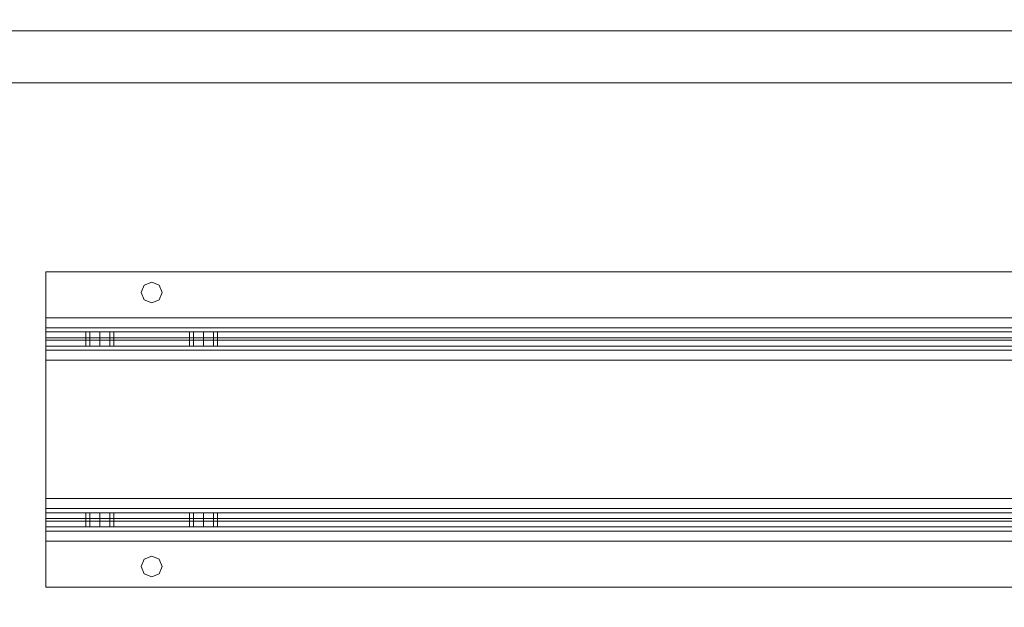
# Model space of a CAD drawing. Header units: inches. Extents: x -412 to -304, y -62 to 18.
# Tile 376 of 656: x -403.15 to -393.82, y 7.32 to 12.89. Entities that reach past the tile are written whole.
import ezdxf

# ---------------------------------------------------------------- set-up
doc = ezdxf.new("R2010")
doc.units = ezdxf.units.IN
doc.header["$LTSCALE"] = 32
doc.header["$MEASUREMENT"] = 0
for name, color, linetype, lineweight in [('Drawing', 7, 'Continuous', 18), ('Metal-Black', 7, 'Continuous', 18), ('Metal_1', 7, 'Continuous', 18), ('None', 7, 'Continuous', 18), ('SolidLine', 7, 'Continuous', 15), ('TFL_1', 7, 'Continuous', 13), ('Wood_TBDDrawerbox', 7, 'Continuous', 18)]:
    doc.layers.add(name, color=color, linetype=linetype, lineweight=lineweight)

# ---------------------------------------------------------------- blocks, each defined once
blk = doc.blocks.new('Group-1')
at = {"layer": 'Metal_1', "invisible_edges": 13}
for points in [[(12.0197, -12.252, 68.2953), (12.2559, -25.5591, 68.2953), (119.6969, -25.5591, 68.2953), (12.0197, -12.252, 68.2953)], [(119.6969, -25.5591, 68.2953), (119.9331, -12.252, 68.2953), (12.0197, -12.252, 68.2953), (119.6969, -25.5591, 68.2953)], [(12.0197, -12.252, 68.0591), (12.2559, -25.5591, 68.0591), (119.6969, -25.5591, 68.0591), (12.0197, -12.252, 68.0591)], [(119.6969, -25.5591, 68.0591), (119.9331, -12.252, 68.0591), (12.0197, -12.252, 68.0591), (119.6969, -25.5591, 68.0591)]]:
    blk.add_3dface(points, dxfattribs=at)
blk = doc.blocks.new('Group-2')
at = {"layer": 'None'}
blk.add_blockref('Group-1', (0, 0), dxfattribs=at)
blk = doc.blocks.new('Group-3')
at = {"layer": 'None'}
blk.add_blockref('Group-2', (0, 0), dxfattribs=at)
blk = doc.blocks.new('SL Overhead (3D)')
at = {"layer": 'None'}
blk.add_blockref('Group-3', (0, 0), dxfattribs=at)
at = {"layer": 'Drawing', "color": 0, "flags": 1}
for tag in ['Tag', 'Catalog', 'Option1', 'Option2', 'Option3', 'Option4', 'Option5', 'Option6', 'Option7', 'Option8', 'Option9', 'Option10', 'Option11', 'Option12', 'Custom', 'FinishGroup', 'Discount', 'Item2', 'Item3', 'Item6', 'Item8', 'Item9', 'Item10', 'Item12', 'Item13', 'Item16', 'Item18', 'Item19', 'Item20', 'Item21', 'Item22', 'Item23', 'Item24', 'Item25', 'Item1', 'Item4', 'Item5', 'Item7', 'Item11', 'Item14', 'Item15', 'Item17']:
    blk.add_attdef(tag, (-52.521, 19.4184), '', height=0.00709, dxfattribs=at)
blk = doc.blocks.new('Group-6')
at = {"layer": 'TFL_1'}
for points in [[(12.7579, -29.9724, 22.874), (119.1752, -29.9724, 22.874), (119.1752, -12.0197, 22.874), (12.7579, -12.0197, 22.874)], [(12.7579, -12.7874, 7.9921), (119.1752, -12.7874, 7.9921), (119.1752, -29.9724, 7.9921), (12.7579, -29.9724, 7.9921)], [(12.7579, -13.5157, 8.7402), (12.7579, -29.9724, 8.7402), (119.1752, -29.9724, 8.7402), (119.1752, -13.5157, 8.7402)], [(12.7579, -13.5354, 22.126), (119.1752, -13.5354, 22.126), (119.1752, -29.9724, 22.126), (12.7579, -29.9724, 22.126)]]:
    blk.add_3dface(points, dxfattribs=at)
blk = doc.blocks.new('CatalystBeam-96 (3D)')
at = {"layer": 'Metal-Black'}
for points, invisible_edges in [([(-44.874, 1.4961, 27.9992), (-44.874, 1.1302, 27.9992), (-44.874, 1.0597, 28.1337), (-44.874, 1.4469, 28.1337)], 10), ([(-44.874, 1.4469, 28.1337), (-44.874, 1.4961, 28.1337), (-44.874, 1.4961, 27.9992)], 8), ([(0, 1.4961, 27.9992), (-44.874, 1.4961, 27.9992), (-44.874, 1.4961, 28.1337), (0, 1.4961, 28.1337)], 8), ([(-29.248, 1.3976, 27.9992), (-44.874, 1.4961, 27.9992), (0, 1.4961, 27.9992)], 9), ([(-43.8701, 1.3976, 27.9992), (-44.874, 1.4961, 27.9992), (-29.248, 1.3976, 27.9992)], 11), ([(-43.8701, 1.3976, 27.9992), (-43.9397, 1.3688, 27.9992), (-44.874, 1.4961, 27.9992)], 10), ([(-43.9397, 1.3688, 27.9992), (-43.9685, 1.2992, 27.9992), (-44.874, 1.1302, 27.9992), (-44.874, 1.4961, 27.9992)], 10), ([(0, 1.4469, 28.1337), (0, 1.4961, 28.1337), (-44.874, 1.4961, 28.1337), (-44.874, 1.4469, 28.1337)], 9), ([(0, 1.4469, 28.1337), (-44.874, 1.4469, 28.1337), (-29.248, 1.3976, 28.1337)], 11), ([(-29.248, 1.3976, 28.1337), (-44.874, 1.4469, 28.1337), (-43.8701, 1.3976, 28.1337)], 11), ([(-44.874, 1.4469, 28.1337), (-43.9397, 1.3688, 28.1337), (-43.8701, 1.3976, 28.1337)], 9), ([(-43.9397, 1.2296, 28.1337), (-43.9685, 1.2992, 28.1337), (-44.874, 1.4469, 28.1337), (-44.874, 1.0597, 28.1337)], 10), ([(-43.9685, 1.2992, 28.1337), (-43.9397, 1.3688, 28.1337), (-44.874, 1.4469, 28.1337)], 10), ([(-29.248, 1.3976, 27.9992), (-43.8005, 1.3688, 27.9992), (-43.8701, 1.3976, 27.9992)], 9), ([(-29.248, 1.3976, 27.9992), (-29.3176, 1.3688, 27.9992), (-43.8701, 1.2008, 27.9992), (-43.8005, 1.2296, 27.9992)], 10), ([(-43.8701, 1.3976, 28.1337), (-43.8005, 1.3688, 28.1337), (-29.248, 1.3976, 28.1337)], 10), ([(-29.3176, 1.3688, 27.9992), (-29.3465, 1.2992, 27.9992), (-43.8701, 1.2008, 27.9992)], 10), ([(-29.248, 1.3976, 27.9992), (-43.8005, 1.2296, 27.9992), (-43.7717, 1.2992, 27.9992)], 9), ([(-43.7717, 1.2992, 27.9992), (-43.8005, 1.3688, 27.9992), (-29.248, 1.3976, 27.9992)], 10), ([(-29.3176, 1.3688, 28.1337), (-29.248, 1.3976, 28.1337), (-43.8005, 1.3688, 28.1337)], 10), ([(-43.8005, 1.3688, 28.1337), (-43.7717, 1.2992, 28.1337), (-29.3465, 1.2992, 28.1337), (-29.3176, 1.3688, 28.1337)], 10), ([(-43.8701, 1.2008, 27.9992), (-29.3465, 1.2992, 27.9992), (-29.3176, 1.2296, 27.9992), (-44.874, 1.1302, 27.9992)], 13), ([(-44.874, 1.1302, 27.9992), (-43.9685, 1.2992, 27.9992), (-43.9397, 1.2296, 27.9992)], 9), ([(-44.874, 1.1302, 27.9992), (-43.9397, 1.2296, 27.9992), (-43.8701, 1.2008, 27.9992)], 9), ([(-29.3176, 1.2296, 27.9992), (-29.248, 1.2008, 27.9992), (-44.874, 1.1302, 27.9992)], 10), ([(-44.874, 1.0597, 28.1337), (-43.8701, 1.2008, 28.1337), (-43.9397, 1.2296, 28.1337)], 9), ([(-29.248, 1.2008, 28.1337), (-43.8005, 1.2296, 28.1337), (-43.8701, 1.2008, 28.1337)], 9), ([(-43.7717, 1.2992, 28.1337), (-43.8005, 1.2296, 28.1337), (-29.248, 1.2008, 28.1337), (-29.3176, 1.2296, 28.1337)], 10), ([(-29.3176, 1.2296, 28.1337), (-29.3465, 1.2992, 28.1337), (-43.7717, 1.2992, 28.1337)], 10), ([(0, 1.1302, 27.9992), (-44.874, 1.1302, 27.9992), (-29.248, 1.2008, 27.9992)], 11), ([(-29.248, 1.2008, 28.1337), (-44.874, 1.0597, 28.1337), (0, 1.0597, 28.1337)], 9), ([(-43.8701, 1.2008, 28.1337), (-44.874, 1.0597, 28.1337), (-29.248, 1.2008, 28.1337)], 11), ([(-44.874, 1.1302, 27.9992), (-44.874, 1.0597, 27.9992), (-44.874, 1.0597, 28.1337)], 10), ([(-44.874, 1.1302, 27.9992), (0, 1.1302, 27.9992), (0, 1.0597, 27.9992), (-44.874, 1.0597, 27.9992)], 3), ([(0, 1.0597, 28.1337), (-44.874, 1.0597, 28.1337), (-44.874, 0.8695, 28.0549), (44.874, 0.8695, 28.0549)], 8), ([(-44.874, 1.0597, 27.9992), (-44.874, 0.9646, 27.9598), (-44.874, 0.8695, 28.0549), (-44.874, 1.0597, 28.1337)], 10), ([(-44.874, 0.9646, 27.9598), (-44.874, 1.0597, 27.9992), (0, 1.0597, 27.9992)], 8), ([(0, 1.0597, 27.9992), (44.874, 1.0597, 27.9992), (44.874, 0.9646, 27.9598), (-44.874, 0.9646, 27.9598)], 8), ([(-44.874, 0.7907, 27.8647), (-44.874, 0.8695, 28.0549), (-44.874, 0.9646, 27.9598), (-44.874, 0.9252, 27.8647)], 10), ([(0, 0.9252, 27.8647), (-44.874, 0.9252, 27.8647), (-44.874, 0.9646, 27.9598), (44.874, 0.9646, 27.9598)], 8), ([(-44.874, 0.9252, 27.8647), (-44.874, 0.9252, 27.3523), (-44.874, 0.7907, 27.2777), (-44.874, 0.7907, 27.7788)], 10), ([(-44.874, 0.7907, 27.7788), (-44.874, 0.7907, 27.8647), (-44.874, 0.9252, 27.8647)], 10), ([(-44.874, 0.9252, 27.2777), (-44.874, 0.8464, 27.0875), (-44.874, 0.7513, 27.1826), (-44.874, 0.7907, 27.2777)], 10), ([(-44.874, 0.9252, 27.3523), (-44.874, 0.9252, 27.2777), (-44.874, 0.7907, 27.2777)], 10), ([(-44.874, 0.8464, 27.0875), (-44.874, 0.9252, 27.2777), (0, 0.9252, 27.2777)], 8), ([(0, 0.9252, 27.2777), (44.874, 0.9252, 27.2777), (44.874, 0.8464, 27.0875), (-44.874, 0.8464, 27.0875)], 8), ([(-43.472, 0.9252, 27.4658), (-44.874, 0.9252, 27.3523), (-44.3622, 0.9252, 27.4269)], 11), ([(-44.874, 0.9252, 27.3523), (-44.4562, 0.9252, 27.4658), (-44.3622, 0.9252, 27.4269)], 9), ([(0, 0.9252, 27.8647), (0, 0.9252, 27.3523), (-44.874, 0.9252, 27.3523), (-43.378, 0.9252, 27.4269)], 15), ([(-44.874, 0.9252, 27.8647), (-43.378, 0.9252, 27.6929), (-43.472, 0.9252, 27.6539)], 9), ([(-44.874, 0.9252, 27.3523), (-43.472, 0.9252, 27.4658), (-43.378, 0.9252, 27.4269)], 9), ([(-44.3622, 0.9252, 27.6929), (-44.874, 0.9252, 27.8647), (-43.472, 0.9252, 27.6539)], 11), ([(-44.874, 0.9252, 27.3523), (-44.874, 0.9252, 27.8647), (-44.4562, 0.9252, 27.6539), (-44.4952, 0.9252, 27.5599)], 10), ([(-44.4952, 0.9252, 27.5599), (-44.4562, 0.9252, 27.4658), (-44.874, 0.9252, 27.3523)], 10), ([(-43.378, 0.9252, 27.6929), (-44.874, 0.9252, 27.8647), (0, 0.9252, 27.8647)], 9), ([(-44.874, 0.9252, 27.8647), (-44.3622, 0.9252, 27.6929), (-44.4562, 0.9252, 27.6539)], 9), ([(0, 0.9252, 27.3523), (0, 0.9252, 27.2777), (-44.874, 0.9252, 27.2777), (-44.874, 0.9252, 27.3523)], 9), ([(-44.874, 0.8695, 28.0549), (-44.874, 0.7907, 27.8647), (-0.748, 0.7907, 27.8647)], 8), ([(-0.748, 0.7907, 27.8647), (0.748, 0.7907, 27.8647), (-44.874, 0.8695, 28.0549)], 10), ([(0.748, 0.7907, 27.8647), (44.874, 0.7907, 27.8647), (44.874, 0.8695, 28.0549), (-44.874, 0.8695, 28.0549)], 8), ([(-44.874, 0.6562, 27.1432), (-44.874, 0.7513, 27.1826), (-44.874, 0.8464, 27.0875), (-44.874, 0.6562, 27.0087)], 10), ([(-43.472, 0.9252, 27.6539), (-44.2682, 0.9252, 27.6539), (-44.3622, 0.9252, 27.6929)], 9), ([(-44.3622, 0.9252, 27.4269), (-44.2682, 0.9252, 27.4658), (-43.472, 0.9252, 27.4658)], 10), ([(-43.472, 0.9252, 27.6539), (-43.5109, 0.9252, 27.5599), (-44.2292, 0.9252, 27.5599), (-44.2682, 0.9252, 27.6539)], 10), ([(-44.2682, 0.9252, 27.4658), (-44.2292, 0.9252, 27.5599), (-43.5109, 0.9252, 27.5599), (-43.472, 0.9252, 27.4658)], 10), ([(-43.378, 0.9252, 27.4269), (-43.2839, 0.9252, 27.4658), (0, 0.9252, 27.8647)], 10), ([(-43.2839, 0.9252, 27.6539), (-43.378, 0.9252, 27.6929), (0, 0.9252, 27.8647)], 10), ([(0, 0.9252, 27.8647), (-43.2839, 0.9252, 27.4658), (-43.245, 0.9252, 27.5599)], 9), ([(-43.245, 0.9252, 27.5599), (-43.2839, 0.9252, 27.6539), (0, 0.9252, 27.8647)], 10), ([(0, 0.7907, 27.2777), (-44.874, 0.7907, 27.2777), (-44.874, 0.7513, 27.1826), (44.874, 0.7513, 27.1826)], 8), ([(-43.378, 0.7907, 27.4269), (-44.874, 0.7907, 27.2777), (0, 0.7907, 27.2777)], 9), ([(-43.378, 0.7907, 27.4269), (-44.3622, 0.7907, 27.4269), (-44.874, 0.7907, 27.2777)], 11), ([(-44.874, 0.7907, 27.7788), (-44.874, 0.7907, 27.2777), (-44.4562, 0.7907, 27.4658), (-44.4952, 0.7907, 27.5599)], 10), ([(-44.874, 0.7907, 27.7788), (-44.4562, 0.7907, 27.6539), (-44.3622, 0.7907, 27.6929)], 9), ([(-44.874, 0.7907, 27.2777), (-44.3622, 0.7907, 27.4269), (-44.4562, 0.7907, 27.4658)], 9), ([(-44.4952, 0.7907, 27.5599), (-44.4562, 0.7907, 27.6539), (-44.874, 0.7907, 27.7788)], 10), ([(-0.748, 0.7907, 27.8647), (-44.874, 0.7907, 27.8647), (-44.874, 0.7907, 27.7788), (-0.748, 0.7907, 27.7788)], 4), ([(-44.3622, 0.7907, 27.6929), (-0.748, 0.7907, 27.7302), (-0.748, 0.7907, 27.7788), (-44.874, 0.7907, 27.7788)], 13), ([(-0.748, 0.7907, 27.7302), (-44.3622, 0.7907, 27.6929), (-43.378, 0.7907, 27.6929)], 11), ([(-44.3622, 0.7907, 27.6929), (-43.472, 0.7907, 27.6539), (-43.378, 0.7907, 27.6929)], 9), ([(-44.3622, 0.7907, 27.6929), (-43.472, 0.7907, 27.4658), (-43.5109, 0.7907, 27.5599)], 9), ([(-43.5109, 0.7907, 27.5599), (-43.472, 0.7907, 27.6539), (-44.3622, 0.7907, 27.6929)], 10), ([(-43.378, 0.7907, 27.4269), (-44.2682, 0.7907, 27.4658), (-44.3622, 0.7907, 27.4269)], 9), ([(-44.3622, 0.7907, 27.6929), (-43.378, 0.7907, 27.4269), (-43.472, 0.7907, 27.4658)], 9), ([(-43.378, 0.7907, 27.4269), (-44.3622, 0.7907, 27.6929), (-44.2682, 0.7907, 27.6539)], 9), ([(-43.378, 0.7907, 27.4269), (-44.2292, 0.7907, 27.5599), (-44.2682, 0.7907, 27.4658)], 9), ([(-44.2682, 0.7907, 27.6539), (-44.2292, 0.7907, 27.5599), (-43.378, 0.7907, 27.4269)], 10), ([(-43.378, 0.7907, 27.6929), (0, 0.7907, 27.2777), (-0.748, 0.7907, 27.7302)], 11), ([(0, 0.7907, 27.2777), (-43.2839, 0.7907, 27.4658), (-43.378, 0.7907, 27.4269)], 9), ([(-43.378, 0.7907, 27.6929), (-43.2839, 0.7907, 27.6539), (0, 0.7907, 27.2777)], 10), ([(0, 0.7907, 27.2777), (-43.245, 0.7907, 27.5599), (-43.2839, 0.7907, 27.4658)], 9), ([(-43.2839, 0.7907, 27.6539), (-43.245, 0.7907, 27.5599), (0, 0.7907, 27.2777)], 10), ([(-44.874, 0.6562, 27.0087), (-44.874, -0.6562, 27.0087), (-44.874, -0.6562, 27.1432), (-44.874, 0.6562, 27.1432)], 10), ([(-44.874, -0.6562, 27.0087), (-44.874, -0.8464, 27.0875), (-44.874, -0.7513, 27.1826), (-44.874, -0.6562, 27.1432)], 10), ([(-44.874, -0.7907, 27.2777), (-44.874, -0.7513, 27.1826), (-44.874, -0.8464, 27.0875), (-44.874, -0.9252, 27.2777)], 10), ([(-44.874, -0.7513, 27.1826), (-44.874, -0.7907, 27.2777), (0, -0.7907, 27.2777)], 8), ([(0, -0.7907, 27.2777), (44.874, -0.7907, 27.2777), (44.874, -0.7513, 27.1826), (-44.874, -0.7513, 27.1826)], 8), ([(-44.874, -0.8695, 28.0549), (44.874, -0.8695, 28.0549), (0.748, -0.7907, 27.8647), (-0.748, -0.7907, 27.8647)], 10), ([(-0.748, -0.7907, 27.8647), (-44.874, -0.7907, 27.8647), (-44.874, -0.8695, 28.0549)], 8), ([(-44.874, -0.9252, 27.3523), (-44.874, -0.9252, 27.8647), (-44.874, -0.7907, 27.8647), (-44.874, -0.7907, 27.3523)], 10), ([(-44.874, -0.7907, 27.3523), (-44.874, -0.7907, 27.2777), (-44.874, -0.9252, 27.2777), (-44.874, -0.9252, 27.3523)], 10), ([(-44.874, -0.9252, 27.8647), (-44.874, -0.9646, 27.9598), (-44.874, -0.8695, 28.0549), (-44.874, -0.7907, 27.8647)], 10), ([(-43.472, -0.7907, 27.4658), (-44.874, -0.7907, 27.3523), (-44.3622, -0.7907, 27.4269)], 11), ([(-44.874, -0.7907, 27.3523), (-44.4562, -0.7907, 27.4658), (-44.3622, -0.7907, 27.4269)], 9), ([(-0.748, -0.7907, 27.8647), (-0.748, -0.7907, 27.7302), (-44.874, -0.7907, 27.3523), (-43.378, -0.7907, 27.4269)], 14), ([(-44.3622, -0.7907, 27.6929), (-44.874, -0.7907, 27.8647), (-0.748, -0.7907, 27.8647), (-43.378, -0.7907, 27.6929)], 13), ([(-44.874, -0.7907, 27.3523), (-43.472, -0.7907, 27.4658), (-43.378, -0.7907, 27.4269)], 9), ([(-44.874, -0.7907, 27.3523), (-44.874, -0.7907, 27.8647), (-44.4562, -0.7907, 27.6539), (-44.4952, -0.7907, 27.5599)], 10), ([(-44.4952, -0.7907, 27.5599), (-44.4562, -0.7907, 27.4658), (-44.874, -0.7907, 27.3523)], 10), ([(-44.874, -0.7907, 27.8647), (-44.3622, -0.7907, 27.6929), (-44.4562, -0.7907, 27.6539)], 9), ([(-0.748, -0.7907, 27.7302), (0, -0.7907, 27.7302), (0, -0.7907, 27.3523), (-44.874, -0.7907, 27.3523)], 14), ([(0, -0.7907, 27.3523), (0, -0.7907, 27.2777), (-44.874, -0.7907, 27.2777), (-44.874, -0.7907, 27.3523)], 9), ([(-44.3622, -0.7907, 27.4269), (-43.472, -0.7907, 27.6539), (-43.5109, -0.7907, 27.5599)], 9), ([(-43.378, -0.7907, 27.6929), (-44.2682, -0.7907, 27.6539), (-44.3622, -0.7907, 27.6929)], 9), ([(-44.3622, -0.7907, 27.4269), (-43.378, -0.7907, 27.6929), (-43.472, -0.7907, 27.6539)], 9), ([(-43.378, -0.7907, 27.6929), (-44.3622, -0.7907, 27.4269), (-44.2682, -0.7907, 27.4658)], 9), ([(-44.3622, -0.7907, 27.4269), (-43.5109, -0.7907, 27.5599), (-43.472, -0.7907, 27.4658)], 9), ([(-43.378, -0.7907, 27.6929), (-44.2292, -0.7907, 27.5599), (-44.2682, -0.7907, 27.6539)], 9), ([(-44.2682, -0.7907, 27.4658), (-44.2292, -0.7907, 27.5599), (-43.378, -0.7907, 27.6929)], 10), ([(-43.378, -0.7907, 27.4269), (-43.2839, -0.7907, 27.4658), (-0.748, -0.7907, 27.8647)], 10), ([(-43.2839, -0.7907, 27.6539), (-43.378, -0.7907, 27.6929), (-0.748, -0.7907, 27.8647)], 10), ([(-0.748, -0.7907, 27.8647), (-43.2839, -0.7907, 27.4658), (-43.245, -0.7907, 27.5599)], 9), ([(-43.245, -0.7907, 27.5599), (-43.2839, -0.7907, 27.6539), (-0.748, -0.7907, 27.8647)], 10), ([(0, -0.9252, 27.2777), (-44.874, -0.9252, 27.2777), (-44.874, -0.8464, 27.0875), (44.874, -0.8464, 27.0875)], 8), ([(-44.874, -0.8695, 28.0549), (-44.874, -1.0597, 28.1337), (0, -1.0597, 28.1337)], 8), ([(0, -1.0597, 28.1337), (44.874, -1.0597, 28.1337), (44.874, -0.8695, 28.0549), (-44.874, -0.8695, 28.0549)], 8), ([(-44.874, -1.0597, 28.1337), (-44.874, -0.8695, 28.0549), (-44.874, -0.9646, 27.9598), (-44.874, -1.0597, 27.9992)], 10), ([(-44.874, -0.9646, 27.9598), (-44.874, -0.9252, 27.8647), (0, -0.9252, 27.8647)], 8), ([(0, -0.9252, 27.8647), (44.874, -0.9252, 27.8647), (44.874, -0.9646, 27.9598), (-44.874, -0.9646, 27.9598)], 8), ([(-43.472, -0.9252, 27.6539), (-44.874, -0.9252, 27.8647), (-44.3622, -0.9252, 27.6929)], 11), ([(0, -0.9252, 27.3523), (0, -0.9252, 27.8647), (-44.874, -0.9252, 27.8647), (-43.378, -0.9252, 27.6929)], 13), ([(-44.874, -0.9252, 27.8647), (-43.472, -0.9252, 27.6539), (-43.378, -0.9252, 27.6929)], 9), ([(-44.874, -0.9252, 27.8647), (-44.4562, -0.9252, 27.6539), (-44.3622, -0.9252, 27.6929)], 9), ([(-44.874, -0.9252, 27.3523), (-44.4562, -0.9252, 27.4658), (-44.4952, -0.9252, 27.5599)], 9), ([(-44.874, -0.9252, 27.3523), (-44.3622, -0.9252, 27.4269), (-44.4562, -0.9252, 27.4658)], 9), ([(-43.378, -0.9252, 27.4269), (-44.874, -0.9252, 27.3523), (0, -0.9252, 27.3523)], 11), ([(-44.4952, -0.9252, 27.5599), (-44.4562, -0.9252, 27.6539), (-44.874, -0.9252, 27.8647), (-44.874, -0.9252, 27.3523)], 10), ([(-44.874, -0.9252, 27.3523), (-43.378, -0.9252, 27.4269), (-43.472, -0.9252, 27.4658)], 9), ([(-44.3622, -0.9252, 27.4269), (-44.874, -0.9252, 27.3523), (-43.472, -0.9252, 27.4658)], 11), ([(0, -0.9252, 27.3523), (-44.874, -0.9252, 27.3523), (-44.874, -0.9252, 27.2777), (0, -0.9252, 27.2777)], 9), ([(-44.3622, -0.9252, 27.6929), (-44.2682, -0.9252, 27.6539), (-43.472, -0.9252, 27.6539)], 10), ([(-43.472, -0.9252, 27.4658), (-44.2682, -0.9252, 27.4658), (-44.3622, -0.9252, 27.4269)], 9), ([(-44.2682, -0.9252, 27.6539), (-44.2292, -0.9252, 27.5599), (-43.5109, -0.9252, 27.5599), (-43.472, -0.9252, 27.6539)], 10), ([(-43.472, -0.9252, 27.4658), (-43.5109, -0.9252, 27.5599), (-44.2292, -0.9252, 27.5599), (-44.2682, -0.9252, 27.4658)], 10), ([(-43.378, -0.9252, 27.6929), (-43.2839, -0.9252, 27.6539), (0, -0.9252, 27.3523)], 10), ([(0, -0.9252, 27.3523), (-43.2839, -0.9252, 27.4658), (-43.378, -0.9252, 27.4269)], 9), ([(-43.2839, -0.9252, 27.6539), (-43.245, -0.9252, 27.5599), (0, -0.9252, 27.3523)], 10), ([(0, -0.9252, 27.3523), (-43.245, -0.9252, 27.5599), (-43.2839, -0.9252, 27.4658)], 9), ([(0, -1.0597, 27.9992), (-44.874, -1.0597, 27.9992), (-44.874, -0.9646, 27.9598), (44.874, -0.9646, 27.9598)], 8), ([(-44.874, -1.0597, 27.9992), (-44.874, -1.4469, 27.9992), (-44.874, -1.4961, 28.1337), (-44.874, -1.1302, 28.1337)], 10), ([(-44.874, -1.1302, 28.1337), (-44.874, -1.0597, 28.1337), (-44.874, -1.0597, 27.9992)], 10), ([(-44.874, -1.0597, 27.9992), (-43.8701, -1.2008, 27.9992), (-43.9397, -1.2296, 27.9992)], 9), ([(-43.8701, -1.2008, 27.9992), (-44.874, -1.0597, 27.9992), (-29.248, -1.2008, 27.9992)], 11), ([(-29.248, -1.2008, 27.9992), (-44.874, -1.0597, 27.9992), (0, -1.0597, 27.9992)], 9), ([(-43.9397, -1.2296, 27.9992), (-43.9685, -1.2992, 27.9992), (-44.874, -1.4469, 27.9992), (-44.874, -1.0597, 27.9992)], 10), ([(0, -1.1302, 28.1337), (0, -1.0597, 28.1337), (-44.874, -1.0597, 28.1337), (-44.874, -1.1302, 28.1337)], 9), ([(0, -1.1302, 28.1337), (-44.874, -1.1302, 28.1337), (-29.248, -1.2008, 28.1337)], 11), ([(-44.874, -1.1302, 28.1337), (-29.3176, -1.2296, 28.1337), (-29.248, -1.2008, 28.1337)], 9), ([(-44.874, -1.1302, 28.1337), (-29.3176, -1.3688, 28.1337), (-29.3465, -1.2992, 28.1337)], 9), ([(-29.3176, -1.3688, 28.1337), (-44.874, -1.1302, 28.1337), (-43.8701, -1.2008, 28.1337)], 11), ([(-44.874, -1.1302, 28.1337), (-43.9685, -1.2992, 28.1337), (-43.9397, -1.2296, 28.1337)], 9), ([(-29.3465, -1.2992, 28.1337), (-29.3176, -1.2296, 28.1337), (-44.874, -1.1302, 28.1337)], 10), ([(-44.874, -1.1302, 28.1337), (-44.874, -1.4961, 28.1337), (-43.9397, -1.3688, 28.1337), (-43.9685, -1.2992, 28.1337)], 10), ([(-43.9397, -1.2296, 28.1337), (-43.8701, -1.2008, 28.1337), (-44.874, -1.1302, 28.1337)], 10), ([(-29.248, -1.2008, 27.9992), (-43.8005, -1.2296, 27.9992), (-43.8701, -1.2008, 27.9992)], 9), ([(-43.8701, -1.2008, 28.1337), (-43.8005, -1.2296, 28.1337), (-29.3176, -1.3688, 28.1337)], 10), ([(-43.7717, -1.2992, 27.9992), (-43.8005, -1.2296, 27.9992), (-29.248, -1.2008, 27.9992), (-29.3176, -1.2296, 27.9992)], 10), ([(-44.874, -1.4469, 27.9992), (-43.9685, -1.2992, 27.9992), (-43.9397, -1.3688, 27.9992)], 9), ([(-29.248, -1.3976, 28.1337), (-29.3176, -1.3688, 28.1337), (-43.8005, -1.2296, 28.1337), (-43.7717, -1.2992, 28.1337)], 10), ([(-43.8005, -1.3688, 27.9992), (-43.7717, -1.2992, 27.9992), (-29.3465, -1.2992, 27.9992), (-29.3176, -1.3688, 27.9992)], 10), ([(-29.248, -1.3976, 28.1337), (-43.7717, -1.2992, 28.1337), (-43.8005, -1.3688, 28.1337)], 9), ([(-29.3176, -1.2296, 27.9992), (-29.3465, -1.2992, 27.9992), (-43.7717, -1.2992, 27.9992)], 10), ([(-29.3176, -1.3688, 27.9992), (-44.874, -1.4469, 27.9992), (-43.8701, -1.3976, 27.9992)], 11), ([(-44.874, -1.4469, 27.9992), (-29.3176, -1.3688, 27.9992), (-29.248, -1.3976, 27.9992)], 9), ([(-44.874, -1.4469, 27.9992), (-43.9397, -1.3688, 27.9992), (-43.8701, -1.3976, 27.9992)], 9), ([(-44.874, -1.4961, 28.1337), (-43.8701, -1.3976, 28.1337), (-43.9397, -1.3688, 28.1337)], 9), ([(0, -1.4469, 27.9992), (-44.874, -1.4469, 27.9992), (-29.248, -1.3976, 27.9992)], 11), ([(-43.8701, -1.3976, 28.1337), (-44.874, -1.4961, 28.1337), (-29.248, -1.3976, 28.1337)], 11), ([(-29.248, -1.3976, 28.1337), (-44.874, -1.4961, 28.1337), (0, -1.4961, 28.1337)], 9), ([(-43.8701, -1.3976, 27.9992), (-43.8005, -1.3688, 27.9992), (-29.3176, -1.3688, 27.9992)], 10), ([(-43.8005, -1.3688, 28.1337), (-43.8701, -1.3976, 28.1337), (-29.248, -1.3976, 28.1337)], 10), ([(-44.874, -1.4469, 27.9992), (-44.874, -1.4961, 27.9992), (-44.874, -1.4961, 28.1337)], 8), ([(-44.874, -1.4469, 27.9992), (0, -1.4469, 27.9992), (0, -1.4961, 27.9992), (-44.874, -1.4961, 27.9992)], 3), ([(0, -1.4961, 28.1337), (-44.874, -1.4961, 28.1337), (-44.874, -1.4961, 27.9992), (0, -1.4961, 27.9992)], 8)]:
    blk.add_3dface(points, dxfattribs=dict(at, invisible_edges=invisible_edges))
for points in [[(-43.9397, 1.3688, 27.9992), (-43.9397, 1.3688, 28.1337), (-43.9685, 1.2992, 28.1337), (-43.9685, 1.2992, 27.9992)], [(-43.8701, 1.3976, 27.9992), (-43.8701, 1.3976, 28.1337), (-43.9397, 1.3688, 28.1337), (-43.9397, 1.3688, 27.9992)], [(-43.8005, 1.3688, 27.9992), (-43.8005, 1.3688, 28.1337), (-43.8701, 1.3976, 28.1337), (-43.8701, 1.3976, 27.9992)], [(-43.7717, 1.2992, 27.9992), (-43.7717, 1.2992, 28.1337), (-43.8005, 1.3688, 28.1337), (-43.8005, 1.3688, 27.9992)], [(-43.9685, 1.2992, 27.9992), (-43.9685, 1.2992, 28.1337), (-43.9397, 1.2296, 28.1337), (-43.9397, 1.2296, 27.9992)], [(-43.9397, 1.2296, 27.9992), (-43.9397, 1.2296, 28.1337), (-43.8701, 1.2008, 28.1337), (-43.8701, 1.2008, 27.9992)], [(-43.8701, 1.2008, 27.9992), (-43.8701, 1.2008, 28.1337), (-43.8005, 1.2296, 28.1337), (-43.8005, 1.2296, 27.9992)], [(-43.8005, 1.2296, 27.9992), (-43.8005, 1.2296, 28.1337), (-43.7717, 1.2992, 28.1337), (-43.7717, 1.2992, 27.9992)], [(-44.874, 0.8464, 27.0875), (44.874, 0.8464, 27.0875), (44.874, 0.6562, 27.0087), (-44.874, 0.6562, 27.0087)], [(-44.4952, 0.9252, 27.5599), (-44.4562, 0.9252, 27.6539), (-44.4562, 0.7907, 27.6539), (-44.4952, 0.7907, 27.5599)], [(-44.4562, 0.9252, 27.4658), (-44.4952, 0.9252, 27.5599), (-44.4952, 0.7907, 27.5599), (-44.4562, 0.7907, 27.4658)], [(-44.4562, 0.9252, 27.6539), (-44.3622, 0.9252, 27.6929), (-44.3622, 0.7907, 27.6929), (-44.4562, 0.7907, 27.6539)], [(-44.3622, 0.9252, 27.4269), (-44.4562, 0.9252, 27.4658), (-44.4562, 0.7907, 27.4658), (-44.3622, 0.7907, 27.4269)], [(-44.3622, 0.9252, 27.6929), (-44.2682, 0.9252, 27.6539), (-44.2682, 0.7907, 27.6539), (-44.3622, 0.7907, 27.6929)], [(-44.2682, 0.9252, 27.4658), (-44.3622, 0.9252, 27.4269), (-44.3622, 0.7907, 27.4269), (-44.2682, 0.7907, 27.4658)], [(-44.2682, 0.9252, 27.6539), (-44.2292, 0.9252, 27.5599), (-44.2292, 0.7907, 27.5599), (-44.2682, 0.7907, 27.6539)], [(-44.2292, 0.9252, 27.5599), (-44.2682, 0.9252, 27.4658), (-44.2682, 0.7907, 27.4658), (-44.2292, 0.7907, 27.5599)], [(-43.5109, 0.9252, 27.5599), (-43.472, 0.9252, 27.6539), (-43.472, 0.7907, 27.6539), (-43.5109, 0.7907, 27.5599)], [(-43.472, 0.9252, 27.4658), (-43.5109, 0.9252, 27.5599), (-43.5109, 0.7907, 27.5599), (-43.472, 0.7907, 27.4658)], [(-43.472, 0.9252, 27.6539), (-43.378, 0.9252, 27.6929), (-43.378, 0.7907, 27.6929), (-43.472, 0.7907, 27.6539)], [(-43.378, 0.9252, 27.4269), (-43.472, 0.9252, 27.4658), (-43.472, 0.7907, 27.4658), (-43.378, 0.7907, 27.4269)], [(-43.378, 0.9252, 27.6929), (-43.2839, 0.9252, 27.6539), (-43.2839, 0.7907, 27.6539), (-43.378, 0.7907, 27.6929)], [(-43.2839, 0.9252, 27.4658), (-43.378, 0.9252, 27.4269), (-43.378, 0.7907, 27.4269), (-43.2839, 0.7907, 27.4658)], [(-43.2839, 0.9252, 27.6539), (-43.245, 0.9252, 27.5599), (-43.245, 0.7907, 27.5599), (-43.2839, 0.7907, 27.6539)], [(-43.245, 0.9252, 27.5599), (-43.2839, 0.9252, 27.4658), (-43.2839, 0.7907, 27.4658), (-43.245, 0.7907, 27.5599)], [(-44.874, 0.6562, 27.1432), (44.874, 0.6562, 27.1432), (44.874, 0.7513, 27.1826), (-44.874, 0.7513, 27.1826)], [(-44.874, 0.6562, 27.0087), (44.874, 0.6562, 27.0087), (44.874, -0.6562, 27.0087), (-44.874, -0.6562, 27.0087)], [(-44.874, -0.6562, 27.1432), (44.874, -0.6562, 27.1432), (44.874, 0.6562, 27.1432), (-44.874, 0.6562, 27.1432)], [(-44.874, -0.6562, 27.0087), (44.874, -0.6562, 27.0087), (44.874, -0.8464, 27.0875), (-44.874, -0.8464, 27.0875)], [(-44.874, -0.7513, 27.1826), (44.874, -0.7513, 27.1826), (44.874, -0.6562, 27.1432), (-44.874, -0.6562, 27.1432)], [(-44.4952, -0.9252, 27.5599), (-44.4562, -0.9252, 27.4658), (-44.4562, -0.7907, 27.4658), (-44.4952, -0.7907, 27.5599)], [(-44.4562, -0.9252, 27.6539), (-44.4952, -0.9252, 27.5599), (-44.4952, -0.7907, 27.5599), (-44.4562, -0.7907, 27.6539)], [(-44.4562, -0.9252, 27.4658), (-44.3622, -0.9252, 27.4269), (-44.3622, -0.7907, 27.4269), (-44.4562, -0.7907, 27.4658)], [(-44.3622, -0.9252, 27.6929), (-44.4562, -0.9252, 27.6539), (-44.4562, -0.7907, 27.6539), (-44.3622, -0.7907, 27.6929)], [(-44.3622, -0.9252, 27.4269), (-44.2682, -0.9252, 27.4658), (-44.2682, -0.7907, 27.4658), (-44.3622, -0.7907, 27.4269)], [(-44.2682, -0.9252, 27.6539), (-44.3622, -0.9252, 27.6929), (-44.3622, -0.7907, 27.6929), (-44.2682, -0.7907, 27.6539)], [(-44.2682, -0.9252, 27.4658), (-44.2292, -0.9252, 27.5599), (-44.2292, -0.7907, 27.5599), (-44.2682, -0.7907, 27.4658)], [(-44.2292, -0.9252, 27.5599), (-44.2682, -0.9252, 27.6539), (-44.2682, -0.7907, 27.6539), (-44.2292, -0.7907, 27.5599)], [(-43.5109, -0.9252, 27.5599), (-43.472, -0.9252, 27.4658), (-43.472, -0.7907, 27.4658), (-43.5109, -0.7907, 27.5599)], [(-43.472, -0.9252, 27.6539), (-43.5109, -0.9252, 27.5599), (-43.5109, -0.7907, 27.5599), (-43.472, -0.7907, 27.6539)], [(-43.472, -0.9252, 27.4658), (-43.378, -0.9252, 27.4269), (-43.378, -0.7907, 27.4269), (-43.472, -0.7907, 27.4658)], [(-43.378, -0.9252, 27.6929), (-43.472, -0.9252, 27.6539), (-43.472, -0.7907, 27.6539), (-43.378, -0.7907, 27.6929)], [(-43.378, -0.9252, 27.4269), (-43.2839, -0.9252, 27.4658), (-43.2839, -0.7907, 27.4658), (-43.378, -0.7907, 27.4269)], [(-43.2839, -0.9252, 27.6539), (-43.378, -0.9252, 27.6929), (-43.378, -0.7907, 27.6929), (-43.2839, -0.7907, 27.6539)], [(-43.2839, -0.9252, 27.4658), (-43.245, -0.9252, 27.5599), (-43.245, -0.7907, 27.5599), (-43.2839, -0.7907, 27.4658)], [(-43.245, -0.9252, 27.5599), (-43.2839, -0.9252, 27.6539), (-43.2839, -0.7907, 27.6539), (-43.245, -0.7907, 27.5599)], [(-43.8701, -1.2008, 27.9992), (-43.8701, -1.2008, 28.1337), (-43.9397, -1.2296, 28.1337), (-43.9397, -1.2296, 27.9992)], [(-43.8005, -1.2296, 27.9992), (-43.8005, -1.2296, 28.1337), (-43.8701, -1.2008, 28.1337), (-43.8701, -1.2008, 27.9992)], [(-43.9397, -1.2296, 27.9992), (-43.9397, -1.2296, 28.1337), (-43.9685, -1.2992, 28.1337), (-43.9685, -1.2992, 27.9992)], [(-43.9685, -1.2992, 27.9992), (-43.9685, -1.2992, 28.1337), (-43.9397, -1.3688, 28.1337), (-43.9397, -1.3688, 27.9992)], [(-43.7717, -1.2992, 27.9992), (-43.7717, -1.2992, 28.1337), (-43.8005, -1.2296, 28.1337), (-43.8005, -1.2296, 27.9992)], [(-43.8005, -1.3688, 27.9992), (-43.8005, -1.3688, 28.1337), (-43.7717, -1.2992, 28.1337), (-43.7717, -1.2992, 27.9992)], [(-43.9397, -1.3688, 27.9992), (-43.9397, -1.3688, 28.1337), (-43.8701, -1.3976, 28.1337), (-43.8701, -1.3976, 27.9992)], [(-43.8701, -1.3976, 27.9992), (-43.8701, -1.3976, 28.1337), (-43.8005, -1.3688, 28.1337), (-43.8005, -1.3688, 27.9992)]]:
    blk.add_3dface(points, dxfattribs=at)
blk = doc.blocks.new('Group-9')
at = {"layer": 'Wood_TBDDrawerbox'}
for points, invisible_edges in [([(13.5846, -17.2165, 10.2953), (13.3287, -17.2165, 10.2953), (13.3287, -17.2165, 10.5315), (46.6358, -17.2165, 10.5315)], 8), ([(46.3799, -17.2165, 10.2953), (13.5846, -17.2165, 10.2953), (46.6358, -17.2165, 10.5315)], 11), ([(46.3799, -17.2165, 10.2953), (46.3799, -17.2165, 10.0394), (13.5846, -17.2165, 10.0394), (13.5846, -17.2165, 10.2953)], 8)]:
    blk.add_3dface(points, dxfattribs=dict(at, invisible_edges=invisible_edges))
for points in [[(13.3287, -28.9882, 10.5315), (46.6358, -28.9882, 10.5315), (46.6358, -17.2165, 10.5315), (13.3287, -17.2165, 10.5315)], [(13.5846, -17.2165, 13.3071), (46.3799, -17.2165, 13.3071), (46.3799, -17.7087, 13.3071), (13.5846, -17.7087, 13.3071)], [(13.5846, -17.2165, 10.5709), (46.3799, -17.2165, 10.5709), (46.3799, -17.7087, 10.5709), (13.5846, -17.7087, 10.5709)], [(13.5846, -17.2165, 10.5709), (13.5846, -17.2165, 13.3071), (46.3799, -17.2165, 13.3071), (46.3799, -17.2165, 10.5709)], [(13.5846, -17.2165, 10.0394), (46.3799, -17.2165, 10.0394), (46.3799, -28.7323, 10.0394), (13.5846, -28.7323, 10.0394)], [(46.3799, -17.7087, 10.5709), (46.3799, -17.7087, 13.3071), (13.5846, -17.7087, 13.3071), (13.5846, -17.7087, 10.5709)]]:
    blk.add_3dface(points, dxfattribs=at)
blk = doc.blocks.new('Group-10')
at = {"layer": 'Wood_TBDDrawerbox'}
for points, invisible_edges in [([(13.5846, -17.2165, 16.9882), (13.3287, -17.2165, 16.9882), (13.3287, -17.2165, 17.2244), (46.6358, -17.2165, 17.2244)], 8), ([(46.3799, -17.2165, 16.9882), (13.5846, -17.2165, 16.9882), (46.6358, -17.2165, 17.2244)], 11), ([(46.3799, -17.2165, 16.9882), (46.3799, -17.2165, 16.7323), (13.5846, -17.2165, 16.7323), (13.5846, -17.2165, 16.9882)], 8)]:
    blk.add_3dface(points, dxfattribs=dict(at, invisible_edges=invisible_edges))
for points in [[(13.3287, -28.9882, 17.2244), (46.6358, -28.9882, 17.2244), (46.6358, -17.2165, 17.2244), (13.3287, -17.2165, 17.2244)], [(13.5846, -17.2165, 20), (46.3799, -17.2165, 20), (46.3799, -17.7087, 20), (13.5846, -17.7087, 20)], [(13.5846, -17.2165, 17.2638), (46.3799, -17.2165, 17.2638), (46.3799, -17.7087, 17.2638), (13.5846, -17.7087, 17.2638)], [(13.5846, -17.2165, 17.2638), (13.5846, -17.2165, 20), (46.3799, -17.2165, 20), (46.3799, -17.2165, 17.2638)], [(13.5846, -17.2165, 16.7323), (46.3799, -17.2165, 16.7323), (46.3799, -28.7323, 16.7323), (13.5846, -28.7323, 16.7323)], [(46.3799, -17.7087, 17.2638), (46.3799, -17.7087, 20), (13.5846, -17.7087, 20), (13.5846, -17.7087, 17.2638)]]:
    blk.add_3dface(points, dxfattribs=at)
blk = doc.blocks.new('Group-15')
at = {"layer": 'None'}
for name in ['Group-6', 'Group-9', 'Group-10']:
    blk.add_blockref(name, (0, 0), dxfattribs=at)
at = {"layer": 'SolidLine', "color": 7}
blk.add_blockref('CatalystBeam-96 (3D)', (65.9665, -20.9961, -20.1419), dxfattribs=at)
blk = doc.blocks.new('SL Hanging Credenza (3D)')
at = {"layer": 'None'}
blk.add_blockref('Group-15', (0, 0), dxfattribs=at)
at = {"layer": 'Drawing', "color": 0, "flags": 1}
for tag in ['Tag', 'Catalog', 'Option1', 'Option2', 'Option3', 'Option4', 'Option5', 'Option6', 'Option7', 'Option8', 'Option9', 'Option10', 'Option11', 'Option12', 'Custom', 'FinishGroup', 'Discount', 'Item2', 'Item3', 'Item6', 'Item8', 'Item9', 'Item10', 'Item12', 'Item13', 'Item16', 'Item18', 'Item19', 'Item20', 'Item21', 'Item22', 'Item23', 'Item24', 'Item25', 'Item1', 'Item4', 'Item5', 'Item7', 'Item11', 'Item14', 'Item15', 'Item17']:
    blk.add_attdef(tag, (-52.5308, 13.8239), '', height=0.00709, dxfattribs=at)

msp = doc.modelspace()

# ---------------------------------------------------------------- block references
at = {"layer": 'Drawing'}
for name in ['SL Hanging Credenza (3D)', 'SL Overhead (3D)']:
    msp.add_blockref(name, (-424, 30), dxfattribs=at)

doc.saveas('drawing.dxf')
